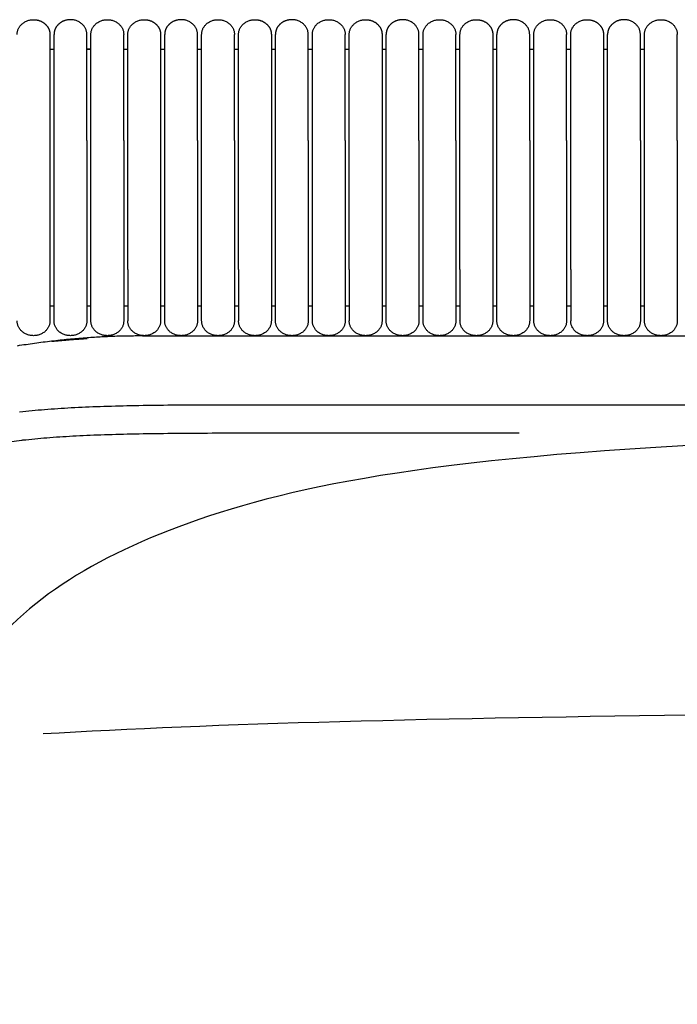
# Model space of a CAD drawing. Header units: millimetres. Extents: x -31695 to -19845, y -5614 to 7253.
# Tile 294 of 432: x -28306 to -28215, y 5322 to 5458. Entities that reach past the tile are written whole.
import ezdxf

# ---------------------------------------------------------------- set-up
doc = ezdxf.new("R2010")
doc.units = ezdxf.units.MM
doc.layers.add('2d', color=7, linetype='Continuous', true_color=0x000000)

msp = doc.modelspace()

# ---------------------------------------------------------------- linework, layer by layer
at = {"layer": '2d', "linetype": 'Continuous', "lineweight": -3}
msp.add_line((-28288.73, 5414.3), (-27961.73, 5414.3), dxfattribs=at)
for points, weights, knots in [([(-28306.26, 5455.92), (-28306.26, 5457.95), (-28303.99, 5457.95), (-28303.05, 5457.95), (-28302.39, 5457.35), (-28301.73, 5456.76), (-28301.73, 5455.92)], [1, 0.707106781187, 1, 0.853553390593, 0.853553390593, 0.853553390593, 1], [0, 0, 0, 4, 4, 5.656854, 5.656854, 7.313708, 7.313708, 7.313708]), ([(-28296.63, 5455.92), (-28296.63, 5457.95), (-28298.89, 5457.95), (-28299.83, 5457.95), (-28300.5, 5457.35), (-28301.16, 5456.76), (-28301.16, 5455.92)], [1, 0.707106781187, 1, 0.853553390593, 0.853553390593, 0.853553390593, 1], [0, 0, 0, 4, 4, 5.656854, 5.656854, 7.313708, 7.313708, 7.313708]), ([(-28296.06, 5455.92), (-28296.06, 5457.95), (-28293.79, 5457.95), (-28291.53, 5457.95), (-28291.53, 5455.92)], [1, 0.707106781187, 1, 0.707106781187, 1], [0, 0, 0, 1.570796, 1.570796, 3.141593, 3.141593, 3.141593]), ([(-28290.96, 5455.92), (-28290.96, 5457.95), (-28288.69, 5457.95), (-28287.75, 5457.95), (-28287.09, 5457.35), (-28286.43, 5456.76), (-28286.43, 5455.92)], [1, 0.707106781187, 1, 0.853553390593, 0.853553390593, 0.853553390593, 1], [0, 0, 0, 4, 4, 5.656854, 5.656854, 7.313708, 7.313708, 7.313708]), ([(-28281.33, 5455.92), (-28281.33, 5457.95), (-28283.59, 5457.95), (-28284.53, 5457.95), (-28285.2, 5457.35), (-28285.86, 5456.76), (-28285.86, 5455.92)], [1, 0.707106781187, 1, 0.853553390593, 0.853553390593, 0.853553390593, 1], [0, 0, 0, 4, 4, 5.656854, 5.656854, 7.313708, 7.313708, 7.313708]), ([(-28280.76, 5455.92), (-28280.76, 5457.95), (-28278.49, 5457.95), (-28276.23, 5457.95), (-28276.23, 5455.92)], [1, 0.707106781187, 1, 0.707106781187, 1], [0, 0, 0, 1.570796, 1.570796, 3.141593, 3.141593, 3.141593]), ([(-28275.66, 5455.92), (-28275.66, 5457.95), (-28273.39, 5457.95), (-28272.45, 5457.95), (-28271.79, 5457.35), (-28271.13, 5456.76), (-28271.13, 5455.92)], [1, 0.707106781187, 1, 0.853553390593, 0.853553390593, 0.853553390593, 1], [0, 0, 0, 4, 4, 5.656854, 5.656854, 7.313708, 7.313708, 7.313708]), ([(-28266.03, 5455.92), (-28266.03, 5457.95), (-28268.29, 5457.95), (-28269.23, 5457.95), (-28269.9, 5457.35), (-28270.56, 5456.76), (-28270.56, 5455.92)], [1, 0.707106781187, 1, 0.853553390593, 0.853553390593, 0.853553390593, 1], [0, 0, 0, 4, 4, 5.656854, 5.656854, 7.313708, 7.313708, 7.313708]), ([(-28265.46, 5455.92), (-28265.46, 5457.95), (-28263.19, 5457.95), (-28260.93, 5457.95), (-28260.93, 5455.92)], [1, 0.707106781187, 1, 0.707106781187, 1], [0, 0, 0, 1.570796, 1.570796, 3.141593, 3.141593, 3.141593]), ([(-28260.36, 5455.92), (-28260.36, 5457.95), (-28258.09, 5457.95), (-28257.15, 5457.95), (-28256.49, 5457.35), (-28255.83, 5456.76), (-28255.83, 5455.92)], [1, 0.707106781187, 1, 0.853553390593, 0.853553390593, 0.853553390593, 1], [0, 0, 0, 4, 4, 5.656854, 5.656854, 7.313708, 7.313708, 7.313708]), ([(-28250.73, 5455.92), (-28250.73, 5457.95), (-28252.99, 5457.95), (-28253.93, 5457.95), (-28254.6, 5457.35), (-28255.26, 5456.76), (-28255.26, 5455.92)], [1, 0.707106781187, 1, 0.853553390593, 0.853553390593, 0.853553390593, 1], [0, 0, 0, 4, 4, 5.656854, 5.656854, 7.313708, 7.313708, 7.313708]), ([(-28250.16, 5455.92), (-28250.16, 5457.95), (-28247.89, 5457.95), (-28245.63, 5457.95), (-28245.63, 5455.92)], [1, 0.707106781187, 1, 0.707106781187, 1], [0, 0, 0, 1.570796, 1.570796, 3.141593, 3.141593, 3.141593]), ([(-28245.06, 5455.92), (-28245.06, 5457.95), (-28242.79, 5457.95), (-28241.85, 5457.95), (-28241.19, 5457.35), (-28240.53, 5456.76), (-28240.53, 5455.92)], [1, 0.707106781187, 1, 0.853553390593, 0.853553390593, 0.853553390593, 1], [0, 0, 0, 4, 4, 5.656854, 5.656854, 7.313708, 7.313708, 7.313708]), ([(-28235.43, 5455.92), (-28235.43, 5457.95), (-28237.69, 5457.95), (-28238.63, 5457.95), (-28239.3, 5457.35), (-28239.96, 5456.76), (-28239.96, 5455.92)], [1, 0.707106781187, 1, 0.853553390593, 0.853553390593, 0.853553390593, 1], [0, 0, 0, 4, 4, 5.656854, 5.656854, 7.313708, 7.313708, 7.313708]), ([(-28234.86, 5455.92), (-28234.86, 5457.95), (-28232.59, 5457.95), (-28230.33, 5457.95), (-28230.33, 5455.92)], [1, 0.707106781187, 1, 0.707106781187, 1], [0, 0, 0, 1.570796, 1.570796, 3.141593, 3.141593, 3.141593]), ([(-28229.76, 5455.92), (-28229.76, 5457.95), (-28227.49, 5457.95), (-28226.55, 5457.95), (-28225.89, 5457.35), (-28225.23, 5456.76), (-28225.23, 5455.92)], [1, 0.707106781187, 1, 0.853553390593, 0.853553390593, 0.853553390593, 1], [0, 0, 0, 4, 4, 5.656854, 5.656854, 7.313708, 7.313708, 7.313708]), ([(-28220.13, 5455.92), (-28220.13, 5457.95), (-28222.39, 5457.95), (-28223.33, 5457.95), (-28224, 5457.35), (-28224.66, 5456.76), (-28224.66, 5455.92)], [1, 0.707106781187, 1, 0.853553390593, 0.853553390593, 0.853553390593, 1], [0, 0, 0, 4, 4, 5.656854, 5.656854, 7.313708, 7.313708, 7.313708]), ([(-28219.56, 5455.92), (-28219.56, 5457.95), (-28217.29, 5457.95), (-28215.03, 5457.95), (-28215.03, 5455.92)], [1, 0.707106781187, 1, 0.707106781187, 1], [0, 0, 0, 1.570796, 1.570796, 3.141593, 3.141593, 3.141593]), ([(-28296.06, 5453.89), (-28296.06, 5453.89), (-28296.06, 5453.89), (-28296.34, 5453.89), (-28296.63, 5453.88)], [0.999998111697, 0.999999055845, 1, 0.998410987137, 0.996839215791], [107.6951791, 107.6951791, 107.6951791, 107.6955262, 107.6955262, 108.2797991, 108.2797991, 108.2797991]), ([(-28301.73, 5453.06), (-28301.73, 5452.24), (-28301.73, 5449.85), (-28301.73, 5446.28), (-28301.73, 5441.24)], [0.919067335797, 0.853553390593, 0.853553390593, 0.853553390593, 1], [3.292027, 3.292027, 3.292027, 9.941125, 9.941125, 19.882251, 19.882251, 19.882251]), ([(-28301.16, 5441.24), (-28301.16, 5446.28), (-28301.16, 5449.85), (-28301.16, 5452.24), (-28301.16, 5453.06)], [1, 0.853553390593, 0.853553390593, 0.853553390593, 0.919067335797], [0, 0, 0, 9.941125, 9.941125, 16.590224, 16.590224, 16.590224]), ([(-28296.63, 5441.24), (-28296.63, 5446.28), (-28296.63, 5449.85), (-28296.63, 5452.24), (-28296.63, 5453.06)], [1, 0.853553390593, 0.853553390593, 0.853553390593, 0.919067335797], [0, 0, 0, 9.941125, 9.941125, 16.590224, 16.590224, 16.590224]), ([(-28296.06, 5441.24), (-28296.06, 5446.28), (-28296.06, 5449.85), (-28296.06, 5452.24), (-28296.06, 5453.06)], [1, 0.853553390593, 0.853553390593, 0.853553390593, 0.919067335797], [0, 0, 0, 9.941125, 9.941125, 16.590224, 16.590224, 16.590224]), ([(-28291.53, 5441.24), (-28291.53, 5446.28), (-28291.53, 5449.85), (-28291.53, 5452.24), (-28291.53, 5453.06)], [1, 0.853553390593, 0.853553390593, 0.853553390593, 0.919067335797], [0, 0, 0, 9.941125, 9.941125, 16.590224, 16.590224, 16.590224]), ([(-28290.96, 5441.24), (-28290.96, 5446.28), (-28290.96, 5449.85), (-28290.96, 5452.24), (-28290.96, 5453.06)], [1, 0.853553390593, 0.853553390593, 0.853553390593, 0.919067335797], [0, 0, 0, 9.941125, 9.941125, 16.590224, 16.590224, 16.590224]), ([(-28286.43, 5453.06), (-28286.43, 5452.24), (-28286.43, 5449.85), (-28286.43, 5446.28), (-28286.43, 5441.24)], [0.919067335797, 0.853553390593, 0.853553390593, 0.853553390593, 1], [3.292027, 3.292027, 3.292027, 9.941125, 9.941125, 19.882251, 19.882251, 19.882251]), ([(-28285.86, 5441.24), (-28285.86, 5446.28), (-28285.86, 5449.85), (-28285.86, 5452.24), (-28285.86, 5453.06)], [1, 0.853553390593, 0.853553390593, 0.853553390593, 0.919067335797], [0, 0, 0, 9.941125, 9.941125, 16.590224, 16.590224, 16.590224]), ([(-28281.33, 5441.24), (-28281.33, 5446.28), (-28281.33, 5449.85), (-28281.33, 5452.24), (-28281.33, 5453.06)], [1, 0.853553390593, 0.853553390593, 0.853553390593, 0.919067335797], [0, 0, 0, 9.941125, 9.941125, 16.590224, 16.590224, 16.590224]), ([(-28280.76, 5441.24), (-28280.76, 5446.28), (-28280.76, 5449.85), (-28280.76, 5452.24), (-28280.76, 5453.06)], [1, 0.853553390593, 0.853553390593, 0.853553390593, 0.919067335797], [0, 0, 0, 9.941125, 9.941125, 16.590224, 16.590224, 16.590224]), ([(-28276.23, 5441.24), (-28276.23, 5446.28), (-28276.23, 5449.85), (-28276.23, 5452.24), (-28276.23, 5453.06)], [1, 0.853553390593, 0.853553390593, 0.853553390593, 0.919067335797], [0, 0, 0, 9.941125, 9.941125, 16.590224, 16.590224, 16.590224]), ([(-28275.66, 5441.24), (-28275.66, 5446.28), (-28275.66, 5449.85), (-28275.66, 5452.24), (-28275.66, 5453.06)], [1, 0.853553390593, 0.853553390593, 0.853553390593, 0.919067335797], [0, 0, 0, 9.941125, 9.941125, 16.590224, 16.590224, 16.590224]), ([(-28271.13, 5453.06), (-28271.13, 5452.24), (-28271.13, 5449.85), (-28271.13, 5446.28), (-28271.13, 5441.24)], [0.919067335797, 0.853553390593, 0.853553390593, 0.853553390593, 1], [3.292027, 3.292027, 3.292027, 9.941125, 9.941125, 19.882251, 19.882251, 19.882251]), ([(-28270.56, 5441.24), (-28270.56, 5446.28), (-28270.56, 5449.85), (-28270.56, 5452.24), (-28270.56, 5453.06)], [1, 0.853553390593, 0.853553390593, 0.853553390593, 0.919067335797], [0, 0, 0, 9.941125, 9.941125, 16.590224, 16.590224, 16.590224]), ([(-28266.03, 5441.24), (-28266.03, 5446.28), (-28266.03, 5449.85), (-28266.03, 5452.24), (-28266.03, 5453.06)], [1, 0.853553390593, 0.853553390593, 0.853553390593, 0.919067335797], [0, 0, 0, 9.941125, 9.941125, 16.590224, 16.590224, 16.590224]), ([(-28265.46, 5441.24), (-28265.46, 5446.28), (-28265.46, 5449.85), (-28265.46, 5452.24), (-28265.46, 5453.06)], [1, 0.853553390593, 0.853553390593, 0.853553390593, 0.919067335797], [0, 0, 0, 9.941125, 9.941125, 16.590224, 16.590224, 16.590224]), ([(-28260.93, 5441.24), (-28260.93, 5446.28), (-28260.93, 5449.85), (-28260.93, 5452.24), (-28260.93, 5453.06)], [1, 0.853553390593, 0.853553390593, 0.853553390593, 0.919067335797], [0, 0, 0, 9.941125, 9.941125, 16.590224, 16.590224, 16.590224]), ([(-28260.36, 5441.24), (-28260.36, 5446.28), (-28260.36, 5449.85), (-28260.36, 5452.24), (-28260.36, 5453.06)], [1, 0.853553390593, 0.853553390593, 0.853553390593, 0.919067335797], [0, 0, 0, 9.941125, 9.941125, 16.590224, 16.590224, 16.590224]), ([(-28255.83, 5453.06), (-28255.83, 5452.24), (-28255.83, 5449.85), (-28255.83, 5446.28), (-28255.83, 5441.24)], [0.919067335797, 0.853553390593, 0.853553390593, 0.853553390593, 1], [3.292027, 3.292027, 3.292027, 9.941125, 9.941125, 19.882251, 19.882251, 19.882251]), ([(-28255.26, 5441.24), (-28255.26, 5446.28), (-28255.26, 5449.85), (-28255.26, 5452.24), (-28255.26, 5453.06)], [1, 0.853553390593, 0.853553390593, 0.853553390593, 0.919067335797], [0, 0, 0, 9.941125, 9.941125, 16.590224, 16.590224, 16.590224]), ([(-28250.73, 5441.24), (-28250.73, 5446.28), (-28250.73, 5449.85), (-28250.73, 5452.24), (-28250.73, 5453.06)], [1, 0.853553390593, 0.853553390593, 0.853553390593, 0.919067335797], [0, 0, 0, 9.941125, 9.941125, 16.590224, 16.590224, 16.590224]), ([(-28250.16, 5441.24), (-28250.16, 5446.28), (-28250.16, 5449.85), (-28250.16, 5452.24), (-28250.16, 5453.06)], [1, 0.853553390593, 0.853553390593, 0.853553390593, 0.919067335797], [0, 0, 0, 9.941125, 9.941125, 16.590224, 16.590224, 16.590224]), ([(-28245.63, 5441.24), (-28245.63, 5446.28), (-28245.63, 5449.85), (-28245.63, 5452.24), (-28245.63, 5453.06)], [1, 0.853553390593, 0.853553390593, 0.853553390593, 0.919067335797], [0, 0, 0, 9.941125, 9.941125, 16.590224, 16.590224, 16.590224]), ([(-28245.06, 5441.24), (-28245.06, 5446.28), (-28245.06, 5449.85), (-28245.06, 5452.24), (-28245.06, 5453.06)], [1, 0.853553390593, 0.853553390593, 0.853553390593, 0.919067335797], [0, 0, 0, 9.941125, 9.941125, 16.590224, 16.590224, 16.590224]), ([(-28240.53, 5453.06), (-28240.53, 5452.24), (-28240.53, 5449.85), (-28240.53, 5446.28), (-28240.53, 5441.24)], [0.919067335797, 0.853553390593, 0.853553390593, 0.853553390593, 1], [3.292027, 3.292027, 3.292027, 9.941125, 9.941125, 19.882251, 19.882251, 19.882251]), ([(-28239.96, 5441.24), (-28239.96, 5446.28), (-28239.96, 5449.85), (-28239.96, 5452.24), (-28239.96, 5453.06)], [1, 0.853553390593, 0.853553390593, 0.853553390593, 0.919067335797], [0, 0, 0, 9.941125, 9.941125, 16.590224, 16.590224, 16.590224]), ([(-28235.43, 5441.24), (-28235.43, 5446.28), (-28235.43, 5449.85), (-28235.43, 5452.24), (-28235.43, 5453.06)], [1, 0.853553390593, 0.853553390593, 0.853553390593, 0.919067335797], [0, 0, 0, 9.941125, 9.941125, 16.590224, 16.590224, 16.590224]), ([(-28234.86, 5441.24), (-28234.86, 5446.28), (-28234.86, 5449.85), (-28234.86, 5452.24), (-28234.86, 5453.06)], [1, 0.853553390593, 0.853553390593, 0.853553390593, 0.919067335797], [0, 0, 0, 9.941125, 9.941125, 16.590224, 16.590224, 16.590224]), ([(-28230.33, 5441.24), (-28230.33, 5446.28), (-28230.33, 5449.85), (-28230.33, 5452.24), (-28230.33, 5453.06)], [1, 0.853553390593, 0.853553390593, 0.853553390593, 0.919067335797], [0, 0, 0, 9.941125, 9.941125, 16.590224, 16.590224, 16.590224]), ([(-28229.76, 5441.24), (-28229.76, 5446.28), (-28229.76, 5449.85), (-28229.76, 5452.24), (-28229.76, 5453.06)], [1, 0.853553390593, 0.853553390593, 0.853553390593, 0.919067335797], [0, 0, 0, 9.941125, 9.941125, 16.590224, 16.590224, 16.590224]), ([(-28225.23, 5453.06), (-28225.23, 5452.24), (-28225.23, 5449.85), (-28225.23, 5446.28), (-28225.23, 5441.24)], [0.919067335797, 0.853553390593, 0.853553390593, 0.853553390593, 1], [3.292027, 3.292027, 3.292027, 9.941125, 9.941125, 19.882251, 19.882251, 19.882251]), ([(-28224.66, 5441.24), (-28224.66, 5446.28), (-28224.66, 5449.85), (-28224.66, 5452.24), (-28224.66, 5453.06)], [1, 0.853553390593, 0.853553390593, 0.853553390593, 0.919067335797], [0, 0, 0, 9.941125, 9.941125, 16.590224, 16.590224, 16.590224]), ([(-28220.13, 5441.24), (-28220.13, 5446.28), (-28220.13, 5449.85), (-28220.13, 5452.24), (-28220.13, 5453.06)], [1, 0.853553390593, 0.853553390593, 0.853553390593, 0.919067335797], [0, 0, 0, 9.941125, 9.941125, 16.590224, 16.590224, 16.590224]), ([(-28219.56, 5441.24), (-28219.56, 5446.28), (-28219.56, 5449.85), (-28219.56, 5452.24), (-28219.56, 5453.06)], [1, 0.853553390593, 0.853553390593, 0.853553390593, 0.919067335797], [0, 0, 0, 9.941125, 9.941125, 16.590224, 16.590224, 16.590224]), ([(-28215.03, 5441.24), (-28215.03, 5446.28), (-28215.03, 5449.85), (-28215.03, 5452.24), (-28215.03, 5453.06)], [1, 0.853553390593, 0.853553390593, 0.853553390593, 0.919067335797], [0, 0, 0, 9.941125, 9.941125, 16.590224, 16.590224, 16.590224]), ([(-28301.73, 5423.44), (-28301.73, 5420.49), (-28301.73, 5418.41), (-28301.73, 5416.33), (-28301.73, 5416.33)], [1, 0.853553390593, 0.853553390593, 0.853553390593, 1], [0, 0, 0, 5.79899, 5.79899, 11.59798, 11.59798, 11.59798]), ([(-28301.16, 5416.33), (-28301.16, 5416.33), (-28301.16, 5418.41), (-28301.16, 5420.49), (-28301.16, 5423.44)], [1, 0.853553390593, 0.853553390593, 0.853553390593, 1], [0, 0, 0, 5.79899, 5.79899, 11.59798, 11.59798, 11.59798]), ([(-28296.63, 5423.44), (-28296.63, 5420.49), (-28296.63, 5418.41), (-28296.63, 5416.33), (-28296.63, 5416.33)], [1, 0.853553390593, 0.853553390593, 0.853553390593, 1], [0, 0, 0, 5.79899, 5.79899, 11.59798, 11.59798, 11.59798]), ([(-28296.06, 5416.33), (-28296.06, 5416.33), (-28296.06, 5418.41), (-28296.06, 5420.49), (-28296.06, 5423.44)], [1, 0.853553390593, 0.853553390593, 0.853553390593, 1], [0, 0, 0, 5.79899, 5.79899, 11.59798, 11.59798, 11.59798]), ([(-28291.53, 5423.44), (-28291.53, 5420.49), (-28291.53, 5418.41), (-28291.53, 5416.33), (-28291.53, 5416.33)], [1, 0.853553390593, 0.853553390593, 0.853553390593, 1], [0, 0, 0, 5.79899, 5.79899, 11.59798, 11.59798, 11.59798]), ([(-28290.96, 5423.44), (-28290.96, 5420.49), (-28290.96, 5418.41), (-28290.96, 5416.33), (-28290.96, 5416.33)], [1, 0.853553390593, 0.853553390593, 0.853553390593, 1], [0, 0, 0, 5.79899, 5.79899, 11.59798, 11.59798, 11.59798]), ([(-28286.43, 5423.44), (-28286.43, 5420.49), (-28286.43, 5418.41), (-28286.43, 5416.33), (-28286.43, 5416.33)], [1, 0.853553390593, 0.853553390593, 0.853553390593, 1], [0, 0, 0, 5.79899, 5.79899, 11.59798, 11.59798, 11.59798]), ([(-28285.86, 5416.33), (-28285.86, 5416.33), (-28285.86, 5418.41), (-28285.86, 5420.49), (-28285.86, 5423.44)], [1, 0.853553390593, 0.853553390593, 0.853553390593, 1], [0, 0, 0, 5.79899, 5.79899, 11.59798, 11.59798, 11.59798]), ([(-28281.33, 5423.44), (-28281.33, 5420.49), (-28281.33, 5418.41), (-28281.33, 5416.33), (-28281.33, 5416.33)], [1, 0.853553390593, 0.853553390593, 0.853553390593, 1], [0, 0, 0, 5.79899, 5.79899, 11.59798, 11.59798, 11.59798]), ([(-28280.76, 5416.33), (-28280.76, 5416.33), (-28280.76, 5418.41), (-28280.76, 5420.49), (-28280.76, 5423.44)], [1, 0.853553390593, 0.853553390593, 0.853553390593, 1], [0, 0, 0, 5.79899, 5.79899, 11.59798, 11.59798, 11.59798]), ([(-28276.23, 5423.44), (-28276.23, 5420.49), (-28276.23, 5418.41), (-28276.23, 5416.33), (-28276.23, 5416.33)], [1, 0.853553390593, 0.853553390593, 0.853553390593, 1], [0, 0, 0, 5.79899, 5.79899, 11.59798, 11.59798, 11.59798]), ([(-28275.66, 5423.44), (-28275.66, 5420.49), (-28275.66, 5418.41), (-28275.66, 5416.33), (-28275.66, 5416.33)], [1, 0.853553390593, 0.853553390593, 0.853553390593, 1], [0, 0, 0, 5.79899, 5.79899, 11.59798, 11.59798, 11.59798]), ([(-28271.13, 5423.44), (-28271.13, 5420.49), (-28271.13, 5418.41), (-28271.13, 5416.33), (-28271.13, 5416.33)], [1, 0.853553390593, 0.853553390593, 0.853553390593, 1], [0, 0, 0, 5.79899, 5.79899, 11.59798, 11.59798, 11.59798]), ([(-28270.56, 5416.33), (-28270.56, 5416.33), (-28270.56, 5418.41), (-28270.56, 5420.49), (-28270.56, 5423.44)], [1, 0.853553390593, 0.853553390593, 0.853553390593, 1], [0, 0, 0, 5.79899, 5.79899, 11.59798, 11.59798, 11.59798]), ([(-28266.03, 5423.44), (-28266.03, 5420.49), (-28266.03, 5418.41), (-28266.03, 5416.33), (-28266.03, 5416.33)], [1, 0.853553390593, 0.853553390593, 0.853553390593, 1], [0, 0, 0, 5.79899, 5.79899, 11.59798, 11.59798, 11.59798]), ([(-28265.46, 5416.33), (-28265.46, 5416.33), (-28265.46, 5418.41), (-28265.46, 5420.49), (-28265.46, 5423.44)], [1, 0.853553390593, 0.853553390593, 0.853553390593, 1], [0, 0, 0, 5.79899, 5.79899, 11.59798, 11.59798, 11.59798]), ([(-28260.93, 5423.44), (-28260.93, 5420.49), (-28260.93, 5418.41), (-28260.93, 5416.33), (-28260.93, 5416.33)], [1, 0.853553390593, 0.853553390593, 0.853553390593, 1], [0, 0, 0, 5.79899, 5.79899, 11.59798, 11.59798, 11.59798]), ([(-28260.36, 5423.44), (-28260.36, 5420.49), (-28260.36, 5418.41), (-28260.36, 5416.33), (-28260.36, 5416.33)], [1, 0.853553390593, 0.853553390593, 0.853553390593, 1], [0, 0, 0, 5.79899, 5.79899, 11.59798, 11.59798, 11.59798]), ([(-28255.83, 5423.44), (-28255.83, 5420.49), (-28255.83, 5418.41), (-28255.83, 5416.33), (-28255.83, 5416.33)], [1, 0.853553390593, 0.853553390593, 0.853553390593, 1], [0, 0, 0, 5.79899, 5.79899, 11.59798, 11.59798, 11.59798]), ([(-28255.26, 5416.33), (-28255.26, 5416.33), (-28255.26, 5418.41), (-28255.26, 5420.49), (-28255.26, 5423.44)], [1, 0.853553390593, 0.853553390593, 0.853553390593, 1], [0, 0, 0, 5.79899, 5.79899, 11.59798, 11.59798, 11.59798]), ([(-28250.73, 5423.44), (-28250.73, 5420.49), (-28250.73, 5418.41), (-28250.73, 5416.33), (-28250.73, 5416.33)], [1, 0.853553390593, 0.853553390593, 0.853553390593, 1], [0, 0, 0, 5.79899, 5.79899, 11.59798, 11.59798, 11.59798]), ([(-28250.16, 5416.33), (-28250.16, 5416.33), (-28250.16, 5418.41), (-28250.16, 5420.49), (-28250.16, 5423.44)], [1, 0.853553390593, 0.853553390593, 0.853553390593, 1], [0, 0, 0, 5.79899, 5.79899, 11.59798, 11.59798, 11.59798]), ([(-28245.63, 5423.44), (-28245.63, 5420.49), (-28245.63, 5418.41), (-28245.63, 5416.33), (-28245.63, 5416.33)], [1, 0.853553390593, 0.853553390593, 0.853553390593, 1], [0, 0, 0, 5.79899, 5.79899, 11.59798, 11.59798, 11.59798]), ([(-28245.06, 5423.44), (-28245.06, 5420.49), (-28245.06, 5418.41), (-28245.06, 5416.33), (-28245.06, 5416.33)], [1, 0.853553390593, 0.853553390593, 0.853553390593, 1], [0, 0, 0, 5.79899, 5.79899, 11.59798, 11.59798, 11.59798]), ([(-28240.53, 5423.44), (-28240.53, 5420.49), (-28240.53, 5418.41), (-28240.53, 5416.33), (-28240.53, 5416.33)], [1, 0.853553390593, 0.853553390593, 0.853553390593, 1], [0, 0, 0, 5.79899, 5.79899, 11.59798, 11.59798, 11.59798]), ([(-28239.96, 5416.33), (-28239.96, 5416.33), (-28239.96, 5418.41), (-28239.96, 5420.49), (-28239.96, 5423.44)], [1, 0.853553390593, 0.853553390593, 0.853553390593, 1], [0, 0, 0, 5.79899, 5.79899, 11.59798, 11.59798, 11.59798]), ([(-28235.43, 5423.44), (-28235.43, 5420.49), (-28235.43, 5418.41), (-28235.43, 5416.33), (-28235.43, 5416.33)], [1, 0.853553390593, 0.853553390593, 0.853553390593, 1], [0, 0, 0, 5.79899, 5.79899, 11.59798, 11.59798, 11.59798]), ([(-28234.86, 5416.33), (-28234.86, 5416.33), (-28234.86, 5418.41), (-28234.86, 5420.49), (-28234.86, 5423.44)], [1, 0.853553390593, 0.853553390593, 0.853553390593, 1], [0, 0, 0, 5.79899, 5.79899, 11.59798, 11.59798, 11.59798]), ([(-28230.33, 5423.44), (-28230.33, 5420.49), (-28230.33, 5418.41), (-28230.33, 5416.33), (-28230.33, 5416.33)], [1, 0.853553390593, 0.853553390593, 0.853553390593, 1], [0, 0, 0, 5.79899, 5.79899, 11.59798, 11.59798, 11.59798]), ([(-28229.76, 5423.44), (-28229.76, 5420.49), (-28229.76, 5418.41), (-28229.76, 5416.33), (-28229.76, 5416.33)], [1, 0.853553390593, 0.853553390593, 0.853553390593, 1], [0, 0, 0, 5.79899, 5.79899, 11.59798, 11.59798, 11.59798]), ([(-28225.23, 5423.44), (-28225.23, 5420.49), (-28225.23, 5418.41), (-28225.23, 5416.33), (-28225.23, 5416.33)], [1, 0.853553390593, 0.853553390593, 0.853553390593, 1], [0, 0, 0, 5.79899, 5.79899, 11.59798, 11.59798, 11.59798]), ([(-28224.66, 5416.33), (-28224.66, 5416.33), (-28224.66, 5418.41), (-28224.66, 5420.49), (-28224.66, 5423.44)], [1, 0.853553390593, 0.853553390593, 0.853553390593, 1], [0, 0, 0, 5.79899, 5.79899, 11.59798, 11.59798, 11.59798]), ([(-28220.13, 5423.44), (-28220.13, 5420.49), (-28220.13, 5418.41), (-28220.13, 5416.33), (-28220.13, 5416.33)], [1, 0.853553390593, 0.853553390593, 0.853553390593, 1], [0, 0, 0, 5.79899, 5.79899, 11.59798, 11.59798, 11.59798]), ([(-28219.56, 5416.33), (-28219.56, 5416.33), (-28219.56, 5418.41), (-28219.56, 5420.49), (-28219.56, 5423.44)], [1, 0.853553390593, 0.853553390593, 0.853553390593, 1], [0, 0, 0, 5.79899, 5.79899, 11.59798, 11.59798, 11.59798]), ([(-28215.03, 5423.44), (-28215.03, 5420.49), (-28215.03, 5418.41), (-28215.03, 5416.33), (-28215.03, 5416.33)], [1, 0.853553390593, 0.853553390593, 0.853553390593, 1], [0, 0, 0, 5.79899, 5.79899, 11.59798, 11.59798, 11.59798]), ([(-28301.73, 5416.33), (-28301.73, 5414.3), (-28303.99, 5414.3), (-28306.26, 5414.3), (-28306.26, 5416.33)], [1, 0.707106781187, 1, 0.707106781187, 1], [0, 0, 0, 1.570796, 1.570796, 3.141593, 3.141593, 3.141593]), ([(-28296.63, 5416.33), (-28296.63, 5414.3), (-28298.89, 5414.3), (-28301.16, 5414.3), (-28301.16, 5416.33)], [1, 0.707106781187, 1, 0.707106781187, 1], [-3.141593, -3.141593, -3.141593, -1.570796, -1.570796, 0, 0, 0]), ([(-28291.53, 5416.33), (-28291.53, 5414.3), (-28293.79, 5414.3), (-28296.06, 5414.3), (-28296.06, 5416.33)], [1, 0.707106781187, 1, 0.707106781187, 1], [6.283185, 6.283185, 6.283185, 9.424778, 9.424778, 12.566371, 12.566371, 12.566371]), ([(-28286.43, 5416.33), (-28286.43, 5414.3), (-28288.69, 5414.3), (-28290.96, 5414.3), (-28290.96, 5416.33)], [1, 0.707106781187, 1, 0.707106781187, 1], [0, 0, 0, 1.570796, 1.570796, 3.141593, 3.141593, 3.141593]), ([(-28281.33, 5416.33), (-28281.33, 5414.3), (-28283.59, 5414.3), (-28285.86, 5414.3), (-28285.86, 5416.33)], [1, 0.707106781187, 1, 0.707106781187, 1], [-3.141593, -3.141593, -3.141593, -1.570796, -1.570796, 0, 0, 0]), ([(-28276.23, 5416.33), (-28276.23, 5414.3), (-28278.49, 5414.3), (-28280.76, 5414.3), (-28280.76, 5416.33)], [1, 0.707106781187, 1, 0.707106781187, 1], [6.283185, 6.283185, 6.283185, 9.424778, 9.424778, 12.566371, 12.566371, 12.566371]), ([(-28271.13, 5416.33), (-28271.13, 5414.3), (-28273.39, 5414.3), (-28275.66, 5414.3), (-28275.66, 5416.33)], [1, 0.707106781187, 1, 0.707106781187, 1], [0, 0, 0, 1.570796, 1.570796, 3.141593, 3.141593, 3.141593]), ([(-28266.03, 5416.33), (-28266.03, 5414.3), (-28268.29, 5414.3), (-28270.56, 5414.3), (-28270.56, 5416.33)], [1, 0.707106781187, 1, 0.707106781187, 1], [-3.141593, -3.141593, -3.141593, -1.570796, -1.570796, 0, 0, 0]), ([(-28260.93, 5416.33), (-28260.93, 5414.3), (-28263.19, 5414.3), (-28265.46, 5414.3), (-28265.46, 5416.33)], [1, 0.707106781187, 1, 0.707106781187, 1], [6.283185, 6.283185, 6.283185, 9.424778, 9.424778, 12.566371, 12.566371, 12.566371]), ([(-28255.83, 5416.33), (-28255.83, 5414.3), (-28258.09, 5414.3), (-28260.36, 5414.3), (-28260.36, 5416.33)], [1, 0.707106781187, 1, 0.707106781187, 1], [0, 0, 0, 1.570796, 1.570796, 3.141593, 3.141593, 3.141593]), ([(-28250.73, 5416.33), (-28250.73, 5414.3), (-28252.99, 5414.3), (-28255.26, 5414.3), (-28255.26, 5416.33)], [1, 0.707106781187, 1, 0.707106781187, 1], [-3.141593, -3.141593, -3.141593, -1.570796, -1.570796, 0, 0, 0]), ([(-28245.63, 5416.33), (-28245.63, 5414.3), (-28247.89, 5414.3), (-28250.16, 5414.3), (-28250.16, 5416.33)], [1, 0.707106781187, 1, 0.707106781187, 1], [6.283185, 6.283185, 6.283185, 9.424778, 9.424778, 12.566371, 12.566371, 12.566371]), ([(-28240.53, 5416.33), (-28240.53, 5414.3), (-28242.79, 5414.3), (-28245.06, 5414.3), (-28245.06, 5416.33)], [1, 0.707106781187, 1, 0.707106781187, 1], [0, 0, 0, 1.570796, 1.570796, 3.141593, 3.141593, 3.141593]), ([(-28235.43, 5416.33), (-28235.43, 5414.3), (-28237.69, 5414.3), (-28239.96, 5414.3), (-28239.96, 5416.33)], [1, 0.707106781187, 1, 0.707106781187, 1], [-3.141593, -3.141593, -3.141593, -1.570796, -1.570796, 0, 0, 0]), ([(-28230.33, 5416.33), (-28230.33, 5414.3), (-28232.59, 5414.3), (-28234.86, 5414.3), (-28234.86, 5416.33)], [1, 0.707106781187, 1, 0.707106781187, 1], [6.283185, 6.283185, 6.283185, 9.424778, 9.424778, 12.566371, 12.566371, 12.566371]), ([(-28225.23, 5416.33), (-28225.23, 5414.3), (-28227.49, 5414.3), (-28229.76, 5414.3), (-28229.76, 5416.33)], [1, 0.707106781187, 1, 0.707106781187, 1], [0, 0, 0, 1.570796, 1.570796, 3.141593, 3.141593, 3.141593]), ([(-28220.13, 5416.33), (-28220.13, 5414.3), (-28222.39, 5414.3), (-28224.66, 5414.3), (-28224.66, 5416.33)], [1, 0.707106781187, 1, 0.707106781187, 1], [-3.141593, -3.141593, -3.141593, -1.570796, -1.570796, 0, 0, 0]), ([(-28215.03, 5416.33), (-28215.03, 5414.3), (-28217.29, 5414.3), (-28219.56, 5414.3), (-28219.56, 5416.33)], [1, 0.707106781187, 1, 0.707106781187, 1], [6.283185, 6.283185, 6.283185, 9.424778, 9.424778, 12.566371, 12.566371, 12.566371])]:
    msp.add_rational_spline(points, weights, degree=2, knots=knots, dxfattribs=at)
for points, weights in [([(-28301.73, 5455.92), (-28301.73, 5455.92), (-28301.73, 5453.06)], [1, 0.951503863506, 0.919067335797]), ([(-28301.16, 5453.06), (-28301.16, 5455.92), (-28301.16, 5455.92)], [0.919067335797, 0.951503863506, 1]), ([(-28296.63, 5453.06), (-28296.63, 5455.92), (-28296.63, 5455.92)], [0.919067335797, 0.951503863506, 1]), ([(-28296.06, 5453.06), (-28296.06, 5455.92), (-28296.06, 5455.92)], [0.919067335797, 0.951503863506, 1]), ([(-28291.53, 5453.06), (-28291.53, 5455.92), (-28291.53, 5455.92)], [0.919067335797, 0.951503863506, 1]), ([(-28290.96, 5453.06), (-28290.96, 5455.92), (-28290.96, 5455.92)], [0.919067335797, 0.951503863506, 1]), ([(-28286.43, 5455.92), (-28286.43, 5455.92), (-28286.43, 5453.06)], [1, 0.951503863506, 0.919067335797]), ([(-28285.86, 5453.06), (-28285.86, 5455.92), (-28285.86, 5455.92)], [0.919067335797, 0.951503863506, 1]), ([(-28281.33, 5453.06), (-28281.33, 5455.92), (-28281.33, 5455.92)], [0.919067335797, 0.951503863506, 1]), ([(-28280.76, 5453.06), (-28280.76, 5455.92), (-28280.76, 5455.92)], [0.919067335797, 0.951503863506, 1]), ([(-28276.23, 5453.06), (-28276.23, 5455.92), (-28276.23, 5455.92)], [0.919067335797, 0.951503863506, 1]), ([(-28275.66, 5453.06), (-28275.66, 5455.92), (-28275.66, 5455.92)], [0.919067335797, 0.951503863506, 1]), ([(-28271.13, 5455.92), (-28271.13, 5455.92), (-28271.13, 5453.06)], [1, 0.951503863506, 0.919067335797]), ([(-28270.56, 5453.06), (-28270.56, 5455.92), (-28270.56, 5455.92)], [0.919067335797, 0.951503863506, 1]), ([(-28266.03, 5453.06), (-28266.03, 5455.92), (-28266.03, 5455.92)], [0.919067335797, 0.951503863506, 1]), ([(-28265.46, 5453.06), (-28265.46, 5455.92), (-28265.46, 5455.92)], [0.919067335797, 0.951503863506, 1]), ([(-28260.93, 5453.06), (-28260.93, 5455.92), (-28260.93, 5455.92)], [0.919067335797, 0.951503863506, 1]), ([(-28260.36, 5453.06), (-28260.36, 5455.92), (-28260.36, 5455.92)], [0.919067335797, 0.951503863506, 1]), ([(-28255.83, 5455.92), (-28255.83, 5455.92), (-28255.83, 5453.06)], [1, 0.951503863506, 0.919067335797]), ([(-28255.26, 5453.06), (-28255.26, 5455.92), (-28255.26, 5455.92)], [0.919067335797, 0.951503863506, 1]), ([(-28250.73, 5453.06), (-28250.73, 5455.92), (-28250.73, 5455.92)], [0.919067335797, 0.951503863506, 1]), ([(-28250.16, 5453.06), (-28250.16, 5455.92), (-28250.16, 5455.92)], [0.919067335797, 0.951503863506, 1]), ([(-28245.63, 5453.06), (-28245.63, 5455.92), (-28245.63, 5455.92)], [0.919067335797, 0.951503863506, 1]), ([(-28245.06, 5453.06), (-28245.06, 5455.92), (-28245.06, 5455.92)], [0.919067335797, 0.951503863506, 1]), ([(-28240.53, 5455.92), (-28240.53, 5455.92), (-28240.53, 5453.06)], [1, 0.951503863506, 0.919067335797]), ([(-28239.96, 5453.06), (-28239.96, 5455.92), (-28239.96, 5455.92)], [0.919067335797, 0.951503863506, 1]), ([(-28235.43, 5453.06), (-28235.43, 5455.92), (-28235.43, 5455.92)], [0.919067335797, 0.951503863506, 1]), ([(-28234.86, 5453.06), (-28234.86, 5455.92), (-28234.86, 5455.92)], [0.919067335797, 0.951503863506, 1]), ([(-28230.33, 5453.06), (-28230.33, 5455.92), (-28230.33, 5455.92)], [0.919067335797, 0.951503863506, 1]), ([(-28229.76, 5453.06), (-28229.76, 5455.92), (-28229.76, 5455.92)], [0.919067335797, 0.951503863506, 1]), ([(-28225.23, 5455.92), (-28225.23, 5455.92), (-28225.23, 5453.06)], [1, 0.951503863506, 0.919067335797]), ([(-28224.66, 5453.06), (-28224.66, 5455.92), (-28224.66, 5455.92)], [0.919067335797, 0.951503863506, 1]), ([(-28220.13, 5453.06), (-28220.13, 5455.92), (-28220.13, 5455.92)], [0.919067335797, 0.951503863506, 1]), ([(-28219.56, 5453.06), (-28219.56, 5455.92), (-28219.56, 5455.92)], [0.919067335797, 0.951503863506, 1]), ([(-28215.03, 5453.06), (-28215.03, 5455.92), (-28215.03, 5455.92)], [0.919067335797, 0.951503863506, 1]), ([(-28285.85, 5453.25), (-28285.85, 5453.25), (-28285.86, 5453.25)], [0.949290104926, 0.949315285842, 0.949340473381])]:
    msp.add_rational_spline(points, weights, degree=2, dxfattribs=at)
for points in [[(-28301.73, 5453.89), (-28301.44, 5453.89), (-28301.16, 5453.89)], [(-28296.63, 5453.89), (-28296.34, 5453.89), (-28296.06, 5453.89)], [(-28291.53, 5453.89), (-28291.24, 5453.89), (-28290.96, 5453.89)], [(-28286.43, 5453.89), (-28286.14, 5453.89), (-28285.86, 5453.89)], [(-28281.33, 5453.89), (-28281.04, 5453.89), (-28280.76, 5453.89)], [(-28276.23, 5453.89), (-28275.94, 5453.89), (-28275.66, 5453.89)], [(-28271.13, 5453.89), (-28270.84, 5453.89), (-28270.56, 5453.89)], [(-28266.03, 5453.89), (-28265.74, 5453.89), (-28265.46, 5453.89)], [(-28260.93, 5453.89), (-28260.64, 5453.89), (-28260.36, 5453.89)], [(-28255.83, 5453.89), (-28255.54, 5453.89), (-28255.26, 5453.89)], [(-28250.73, 5453.89), (-28250.44, 5453.89), (-28250.16, 5453.89)], [(-28245.63, 5453.89), (-28245.34, 5453.89), (-28245.06, 5453.89)], [(-28240.53, 5453.89), (-28240.24, 5453.89), (-28239.96, 5453.89)], [(-28235.43, 5453.89), (-28235.14, 5453.89), (-28234.86, 5453.89)], [(-28230.33, 5453.89), (-28230.04, 5453.89), (-28229.76, 5453.89)], [(-28225.23, 5453.89), (-28224.94, 5453.89), (-28224.66, 5453.89)], [(-28220.13, 5453.89), (-28219.84, 5453.89), (-28219.56, 5453.89)], [(-28301.73, 5441.24), (-28301.73, 5432.34), (-28301.73, 5423.44)], [(-28301.16, 5423.44), (-28301.16, 5432.34), (-28301.16, 5441.24)], [(-28296.63, 5441.24), (-28296.63, 5432.34), (-28296.63, 5423.44)], [(-28296.06, 5423.44), (-28296.06, 5432.34), (-28296.06, 5441.24)], [(-28291.53, 5441.24), (-28291.53, 5432.34), (-28291.53, 5423.44)], [(-28290.96, 5423.44), (-28290.96, 5432.34), (-28290.96, 5441.24)], [(-28286.43, 5441.24), (-28286.43, 5432.34), (-28286.43, 5423.44)], [(-28285.86, 5423.44), (-28285.86, 5432.34), (-28285.86, 5441.24)], [(-28281.33, 5441.24), (-28281.33, 5432.34), (-28281.33, 5423.44)], [(-28280.76, 5423.44), (-28280.76, 5432.34), (-28280.76, 5441.24)], [(-28276.23, 5441.24), (-28276.23, 5432.34), (-28276.23, 5423.44)], [(-28275.66, 5423.44), (-28275.66, 5432.34), (-28275.66, 5441.24)], [(-28271.13, 5441.24), (-28271.13, 5432.34), (-28271.13, 5423.44)], [(-28270.56, 5423.44), (-28270.56, 5432.34), (-28270.56, 5441.24)], [(-28266.03, 5441.24), (-28266.03, 5432.34), (-28266.03, 5423.44)], [(-28265.46, 5423.44), (-28265.46, 5432.34), (-28265.46, 5441.24)], [(-28260.93, 5441.24), (-28260.93, 5432.34), (-28260.93, 5423.44)], [(-28260.36, 5423.44), (-28260.36, 5432.34), (-28260.36, 5441.24)], [(-28255.83, 5441.24), (-28255.83, 5432.34), (-28255.83, 5423.44)], [(-28255.26, 5423.44), (-28255.26, 5432.34), (-28255.26, 5441.24)], [(-28250.73, 5441.24), (-28250.73, 5432.34), (-28250.73, 5423.44)], [(-28250.16, 5423.44), (-28250.16, 5432.34), (-28250.16, 5441.24)], [(-28245.63, 5441.24), (-28245.63, 5432.34), (-28245.63, 5423.44)], [(-28245.06, 5423.44), (-28245.06, 5432.34), (-28245.06, 5441.24)], [(-28240.53, 5441.24), (-28240.53, 5432.34), (-28240.53, 5423.44)], [(-28239.96, 5423.44), (-28239.96, 5432.34), (-28239.96, 5441.24)], [(-28235.43, 5441.24), (-28235.43, 5432.34), (-28235.43, 5423.44)], [(-28234.86, 5423.44), (-28234.86, 5432.34), (-28234.86, 5441.24)], [(-28230.33, 5441.24), (-28230.33, 5432.34), (-28230.33, 5423.44)], [(-28229.76, 5423.44), (-28229.76, 5432.34), (-28229.76, 5441.24)], [(-28225.23, 5441.24), (-28225.23, 5432.34), (-28225.23, 5423.44)], [(-28224.66, 5423.44), (-28224.66, 5432.34), (-28224.66, 5441.24)], [(-28220.13, 5441.24), (-28220.13, 5432.34), (-28220.13, 5423.44)], [(-28219.56, 5423.44), (-28219.56, 5432.34), (-28219.56, 5441.24)], [(-28215.03, 5441.24), (-28215.03, 5432.34), (-28215.03, 5423.44)], [(-28301.16, 5418.36), (-28301.44, 5418.36), (-28301.73, 5418.36)], [(-28296.06, 5418.36), (-28296.34, 5418.36), (-28296.63, 5418.36)], [(-28290.96, 5418.36), (-28291.24, 5418.36), (-28291.53, 5418.36)], [(-28285.86, 5418.36), (-28286.14, 5418.36), (-28286.43, 5418.36)], [(-28280.76, 5418.36), (-28281.04, 5418.36), (-28281.33, 5418.36)], [(-28275.66, 5418.36), (-28275.94, 5418.36), (-28276.23, 5418.36)], [(-28270.56, 5418.36), (-28270.84, 5418.36), (-28271.13, 5418.36)], [(-28265.46, 5418.36), (-28265.74, 5418.36), (-28266.03, 5418.36)], [(-28260.36, 5418.36), (-28260.64, 5418.36), (-28260.93, 5418.36)], [(-28255.26, 5418.36), (-28255.54, 5418.36), (-28255.83, 5418.36)], [(-28250.16, 5418.36), (-28250.44, 5418.36), (-28250.73, 5418.36)], [(-28250.73, 5418.36), (-28250.73, 5418.36), (-28250.73, 5418.36)], [(-28245.06, 5418.36), (-28245.34, 5418.36), (-28245.63, 5418.36)], [(-28239.96, 5418.36), (-28240.24, 5418.36), (-28240.53, 5418.36)], [(-28234.86, 5418.36), (-28235.14, 5418.36), (-28235.43, 5418.36)], [(-28229.76, 5418.36), (-28230.04, 5418.36), (-28230.33, 5418.36)], [(-28224.66, 5418.36), (-28224.94, 5418.36), (-28225.23, 5418.36)], [(-28219.56, 5418.36), (-28219.84, 5418.36), (-28220.13, 5418.36)], [(-28306.22, 5412.92), (-28297.1, 5414.37), (-28288.69, 5414.3)], [(-28301.45, 5413.53), (-28300.17, 5413.64), (-28298.9, 5413.76)], [(-28297.08, 5413.89), (-28297.86, 5413.83), (-28298.64, 5413.78)]]:
    msp.add_open_spline(points, degree=2, dxfattribs=at)
for points, degree, knots in [([(-28300.65, 5413.61), (-28299.77, 5413.68), (-28298.9, 5413.76), (-28297.74, 5413.84), (-28296.59, 5413.92)], 2, [7, 7, 7, 8, 8, 9, 9, 9]), ([(-28305.91, 5403.79), (-28304.77, 5403.92), (-28303.62, 5404.02), (-28302.48, 5404.11), (-28301.25, 5404.21), (-28300.01, 5404.29), (-28298.78, 5404.36), (-28297.45, 5404.43), (-28296.13, 5404.49), (-28294.8, 5404.53), (-28293.39, 5404.58), (-28291.97, 5404.62), (-28290.56, 5404.65), (-28289.05, 5404.68), (-28287.54, 5404.7), (-28286.04, 5404.72), (-28284.44, 5404.74), (-28282.84, 5404.75), (-28281.24, 5404.76), (-28277.78, 5404.77), (-28274.31, 5404.77), (-28270.85, 5404.77), (-28266.01, 5404.77), (-28261.17, 5404.77), (-28256.34, 5404.77), (-28250.95, 5404.77), (-28245.57, 5404.77), (-28240.18, 5404.77), (-28234.26, 5404.77), (-28228.35, 5404.77), (-28222.43, 5404.77), (-28216, 5404.77), (-28209.57, 5404.77), (-28203.14, 5404.77), (-28196.21, 5404.77), (-28189.28, 5404.77), (-28182.35, 5404.77), (-28174.95, 5404.77), (-28167.54, 5404.77), (-28160.14, 5404.77), (-28152.27, 5404.77), (-28144.4, 5404.77), (-28136.54, 5404.77), (-28128.23, 5404.77), (-28119.91, 5404.77), (-28111.6, 5404.77), (-28093.73, 5404.77), (-28075.85, 5404.77), (-28057.97, 5404.77), (-28038.53, 5404.77), (-28019.09, 5404.77), (-27999.65, 5404.77), (-27987.01, 5404.77), (-27974.37, 5404.77), (-27961.73, 5404.77)], 3, [0, 0, 0, 0, 3.059497, 3.059497, 3.059497, 6.346325, 6.346325, 6.346325, 9.866136, 9.866136, 9.866136, 13.623772, 13.623772, 13.623772, 17.62104, 17.62104, 17.62104, 21.854917, 21.854917, 21.854917, 31.038067, 31.038067, 31.038067, 43.848502, 43.848502, 43.848502, 58.111246, 58.111246, 58.111246, 73.776623, 73.776623, 73.776623, 90.803444, 90.803444, 90.803444, 109.143767, 109.143767, 109.143767, 128.749405, 128.749405, 128.749405, 149.5746, 149.5746, 149.5746, 171.573115, 171.573115, 171.573115, 218.898416, 218.898416, 218.898416, 270.353879, 270.353879, 270.353879, 303.819759, 303.819759, 303.819759, 303.819759]), ([(-27961.73, 5401.34), (-27980.54, 5401.36), (-28079.8, 5401.38), (-28230.23, 5401.63), (-28289.12, 5389.14), (-28316.72, 5369.28), (-28326.81, 5328.9), (-28332.86, 5290.03), (-28331.18, 5238.51), (-28318.4, 5193.31), (-28309.99, 5175.84), (-28272.64, 5152.64), (-28221.84, 5149.37), (-28138.52, 5146.63), (-28116.12, 5145.99)], 3, [234.135396, 234.135396, 234.135396, 234.135396, 253.862352, 338.483137, 423.103921, 507.724705, 592.345489, 676.966273, 761.587057, 846.207841, 930.828625, 1015.44941, 1100.070194, 1127.412255, 1127.412255, 1127.412255, 1127.412255]), ([(-28305.45, 5399.89), (-28304.36, 5400.01), (-28303.26, 5400.12), (-28302.17, 5400.21), (-28300.98, 5400.3), (-28299.78, 5400.38), (-28298.58, 5400.45), (-28297.29, 5400.52), (-28295.99, 5400.57), (-28294.69, 5400.62), (-28293.3, 5400.67), (-28291.9, 5400.71), (-28290.51, 5400.74), (-28289.02, 5400.77), (-28287.52, 5400.79), (-28286.03, 5400.81), (-28284.44, 5400.83), (-28282.85, 5400.84), (-28281.26, 5400.85), (-28277.8, 5400.87), (-28274.34, 5400.87), (-28270.85, 5400.87), (-28266.02, 5400.88), (-28261.19, 5400.88), (-28256.37, 5400.88), (-28250.98, 5400.88), (-28245.59, 5400.89), (-28240.2, 5400.89), (-28239.1, 5400.89), (-28238, 5400.89), (-28236.9, 5400.89)], 3, [0, 0, 0, 0, 2.927729, 2.927729, 2.927729, 6.11505, 6.11505, 6.11505, 9.560961, 9.560961, 9.560961, 13.265241, 13.265241, 13.265241, 17.225898, 17.225898, 17.225898, 21.43675, 21.43675, 21.43675, 30.63933, 30.63933, 30.63933, 43.424023, 43.424023, 43.424023, 57.691831, 57.691831, 57.691831, 60.608892, 60.608892, 60.608892, 60.608892]), ([(-28320.36, 5395.81), (-28320.16, 5395.92), (-28319.97, 5396.04), (-28319.77, 5396.15), (-28319.34, 5396.39), (-28318.91, 5396.62), (-28318.46, 5396.84), (-28317.99, 5397.07), (-28317.51, 5397.27), (-28317.02, 5397.47), (-28316.73, 5397.58), (-28316.45, 5397.68), (-28316.16, 5397.78), (-28315.9, 5397.87), (-28315.63, 5397.96), (-28315.36, 5398.04), (-28314.71, 5398.24), (-28314.05, 5398.42), (-28313.38, 5398.57), (-28312.62, 5398.76), (-28311.84, 5398.92), (-28311.07, 5399.06), (-28310.2, 5399.23), (-28309.31, 5399.37), (-28308.43, 5399.5), (-28307.5, 5399.64), (-28306.57, 5399.76), (-28305.64, 5399.87), (-28305.57, 5399.88), (-28305.51, 5399.88), (-28305.45, 5399.89)], 3, [0.784169, 0.784169, 0.784169, 0.784169, 1.415445, 1.415445, 1.415445, 2.80148, 2.80148, 2.80148, 4.245733, 4.245733, 4.245733, 5.074767, 5.074767, 5.074767, 5.846089, 5.846089, 5.846089, 7.69393, 7.69393, 7.69393, 9.814899, 9.814899, 9.814899, 12.210899, 12.210899, 12.210899, 14.716123, 14.716123, 14.716123, 14.883219, 14.883219, 14.883219, 14.883219]), ([(-27961.73, 5362.05), (-28006.11, 5362.36), (-28147.8, 5362.5), (-28255.83, 5362.12), (-28302.67, 5359.28)], 3, [189.064941, 189.064941, 189.064941, 189.064941, 295.298347, 590.596694, 590.596694, 590.596694, 590.596694])]:
    msp.add_open_spline(points, degree=degree, knots=knots, dxfattribs=at)

doc.saveas('drawing.dxf')
